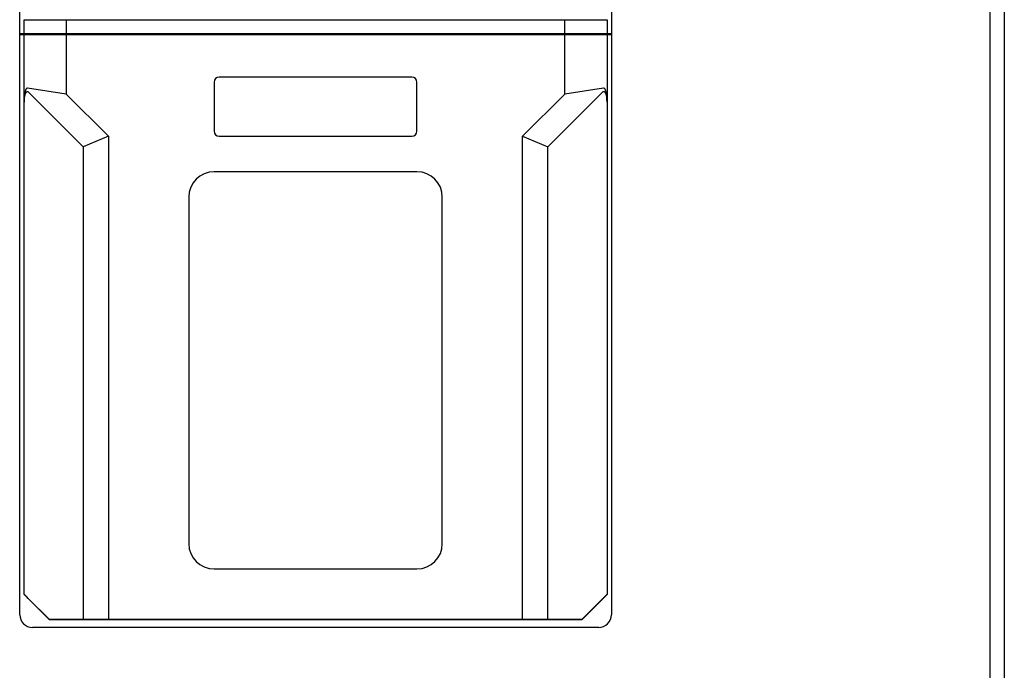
# Model space of a CAD drawing. Header units: millimetres. Extents: x 1117 to 38156, y -1945 to 7303.
# Tile 363 of 656: x 16551 to 16667, y 1338 to 1415. Entities that reach past the tile are written whole.
import ezdxf

# ---------------------------------------------------------------- set-up
doc = ezdxf.new("R2010")
doc.units = ezdxf.units.MM

msp = doc.modelspace()

# ---------------------------------------------------------------- linework, layer by layer
at = {"color": 7, "linetype": 'Continuous'}
for p, q in [((16667.461, 1623.413), (16667.461, 713.413)), ((16665.761, 1575.413), (16665.761, 713.413)), ((16550.961, 1344.913), (16550.961, 1513.413)), ((16620.961, 1513.413), (16620.961, 1344.913)), ((16551.461, 1413.652), (16551.461, 1415.313)), ((16551.863, 1415.304), (16556.461, 1415.288)), ((16556.461, 1415.288), (16556.461, 1413.659)), ((16556.461, 1415.288), (16615.461, 1415.288)), ((16615.461, 1415.288), (16620.059, 1415.304)), ((16615.461, 1413.659), (16615.461, 1415.288)), ((16620.461, 1415.313), (16620.461, 1413.652)), ((16551.461, 1413.649), (16550.961, 1413.649)), ((16551.461, 1413.523), (16550.961, 1413.523)), ((16551.461, 1347.323), (16551.461, 1413.523)), ((16620.45, 1413.523), (16551.471, 1413.523)), ((16620.361, 1413.606), (16551.561, 1413.606)), ((16556.461, 1413.659), (16551.863, 1413.654)), ((16615.461, 1413.659), (16556.461, 1413.659)), ((16556.461, 1413.523), (16556.461, 1406.523)), ((16620.059, 1413.654), (16615.461, 1413.659)), ((16615.461, 1406.523), (16615.461, 1413.523)), ((16620.961, 1413.649), (16620.461, 1413.649)), ((16620.461, 1413.523), (16620.461, 1347.323)), ((16620.961, 1413.523), (16620.461, 1413.523)), ((16573.961, 1407.923), (16573.961, 1402.123)), ((16597.361, 1408.523), (16574.561, 1408.523)), ((16597.961, 1402.123), (16597.961, 1407.923)), ((16556.461, 1406.523), (16551.873, 1407.218)), ((16551.969, 1406.772), (16558.461, 1400.28)), ((16556.461, 1406.523), (16561.461, 1401.523)), ((16610.461, 1401.523), (16615.461, 1406.523)), ((16613.461, 1400.28), (16619.952, 1406.772)), ((16620.048, 1407.218), (16615.461, 1406.523)), ((16551.469, 1405.187), (16551.471, 1405.572)), ((16620.45, 1405.572), (16620.452, 1405.187)), ((16561.461, 1401.523), (16558.461, 1400.28)), ((16561.461, 1401.523), (16561.461, 1344.358)), ((16574.561, 1401.523), (16597.361, 1401.523)), ((16610.461, 1344.358), (16610.461, 1401.523)), ((16610.461, 1401.523), (16613.461, 1400.28)), ((16558.461, 1400.28), (16558.461, 1344.341)), ((16613.461, 1344.341), (16613.461, 1400.28)), ((16597.961, 1397.323), (16573.961, 1397.323)), ((16570.961, 1394.323), (16570.961, 1353.323)), ((16600.961, 1353.323), (16600.961, 1394.323)), ((16573.961, 1350.323), (16597.961, 1350.323)), ((16551.461, 1347.323), (16551.469, 1347.327)), ((16554.461, 1344.323), (16551.461, 1347.323)), ((16620.461, 1347.323), (16617.461, 1344.323)), ((16620.461, 1347.323), (16620.452, 1347.327)), ((16551.969, 1346.839), (16554.468, 1344.341)), ((16617.453, 1344.341), (16619.952, 1346.839)), ((16619.461, 1343.413), (16552.461, 1343.413)), ((16554.461, 1344.323), (16554.468, 1344.341)), ((16617.461, 1344.323), (16554.461, 1344.323)), ((16558.461, 1344.341), (16554.468, 1344.341)), ((16561.461, 1344.358), (16558.461, 1344.341)), ((16610.461, 1344.358), (16561.461, 1344.358)), ((16613.461, 1344.341), (16610.461, 1344.358)), ((16617.453, 1344.341), (16613.461, 1344.341)), ((16617.461, 1344.323), (16617.453, 1344.341))]:
    msp.add_line(p, q, dxfattribs=at)
for centre, radius, start, end in [((16574.561, 1407.923), 0.6, 90, 180), ((16597.361, 1407.923), 0.6, 0, 90), ((16574.561, 1402.123), 0.6, 180, 270), ((16597.361, 1402.123), 0.6, 270, 0), ((16573.961, 1394.323), 3, 90, 180), ((16597.961, 1394.323), 3, 0, 90), ((16573.961, 1353.323), 3, 180, 270), ((16597.961, 1353.323), 3, 270, 0), ((16552.461, 1344.913), 1.5, 180, 270), ((16619.461, 1344.913), 1.5, 270, 0)]:
    msp.add_arc(centre, radius, start, end, dxfattribs=at)
for centre, major_axis, ratio, start_param, end_param in [((16551.961, 1415.313), (0.5, 0), 0.0174551, -3.1415927, -1.7681919), ((16619.961, 1415.313), (0.5, 0), 0.0174551, -1.3734008, 0), ((16551.561, 1413.601), (1, 0), 0.005236, 1.5707963, 2.2273207), ((16551.961, 1413.652), (0.5, 0), 0.005236, 1.7681919, 3.1415927), ((16619.961, 1413.652), (0.5, 0), 0.005236, 0, 1.3734008), ((16620.361, 1413.601), (1, 0), 0.005236, 0.914272, 1.5707963), ((16551.969, 1346.827), (-0.5, 0.5), 0.0123407, -1.5584525, -0.0051094), ((16619.952, 1346.827), (0.5, 0.5), 0.0123407, 0.0051094, 1.5584525)]:
    msp.add_ellipse(centre, major_axis=major_axis, ratio=ratio, start_param=start_param, end_param=end_param, dxfattribs=at)
for points, knots in [([(16551.873, 1407.218), (16551.855, 1407.221), (16551.816, 1407.216), (16551.769, 1407.186), (16551.732, 1407.145), (16551.692, 1407.084), (16551.653, 1407.001), (16551.617, 1406.897), (16551.588, 1406.791), (16551.556, 1406.647), (16551.514, 1406.391), (16551.488, 1406.096), (16551.473, 1405.8), (16551.474, 1405.651), (16551.473, 1405.576)], [0, 0, 0, 0, 0.0314373, 0.062326, 0.0931778, 0.1239628, 0.1857288, 0.2477486, 0.3099566, 0.3723038, 0.4973021, 0.7481628, 0.8739538, 1, 1, 1, 1]), ([(16551.473, 1405.576), (16551.477, 1405.639), (16551.491, 1405.732), (16551.501, 1405.857), (16551.513, 1405.981), (16551.534, 1406.136), (16551.567, 1406.32), (16551.604, 1406.471), (16551.644, 1406.589), (16551.68, 1406.674), (16551.719, 1406.741), (16551.759, 1406.788), (16551.796, 1406.816), (16551.841, 1406.833), (16551.906, 1406.825), (16551.947, 1406.794), (16551.969, 1406.772)], [0, 0, 0, 0, 0.1254048, 0.1881567, 0.250875, 0.3760919, 0.5010076, 0.6255048, 0.6875573, 0.7494137, 0.811012, 0.8417699, 0.8727335, 0.9038421, 0.9356234, 1, 1, 1, 1]), ([(16619.952, 1406.772), (16619.975, 1406.794), (16620.015, 1406.825), (16620.08, 1406.833), (16620.125, 1406.816), (16620.162, 1406.788), (16620.202, 1406.741), (16620.241, 1406.674), (16620.278, 1406.589), (16620.317, 1406.471), (16620.355, 1406.32), (16620.387, 1406.136), (16620.409, 1405.981), (16620.42, 1405.857), (16620.43, 1405.732), (16620.445, 1405.639), (16620.448, 1405.576)], [0, 0, 0, 0, 0.0643766, 0.0961579, 0.1272665, 0.1582301, 0.188988, 0.2505863, 0.3124427, 0.3744952, 0.4989924, 0.6239081, 0.749125, 0.8118433, 0.8745952, 1, 1, 1, 1]), ([(16620.448, 1405.576), (16620.448, 1405.651), (16620.449, 1405.8), (16620.433, 1406.096), (16620.408, 1406.391), (16620.365, 1406.647), (16620.333, 1406.791), (16620.304, 1406.897), (16620.268, 1407.001), (16620.229, 1407.084), (16620.189, 1407.145), (16620.152, 1407.186), (16620.105, 1407.216), (16620.067, 1407.221), (16620.048, 1407.218)], [0, 0, 0, 0, 0.1260462, 0.2518372, 0.5026979, 0.6276962, 0.6900434, 0.7522514, 0.8142712, 0.8760372, 0.9068222, 0.937674, 0.9685627, 1, 1, 1, 1])]:
    msp.add_open_spline(points, degree=3, knots=knots, dxfattribs=at)

doc.saveas('drawing.dxf')
